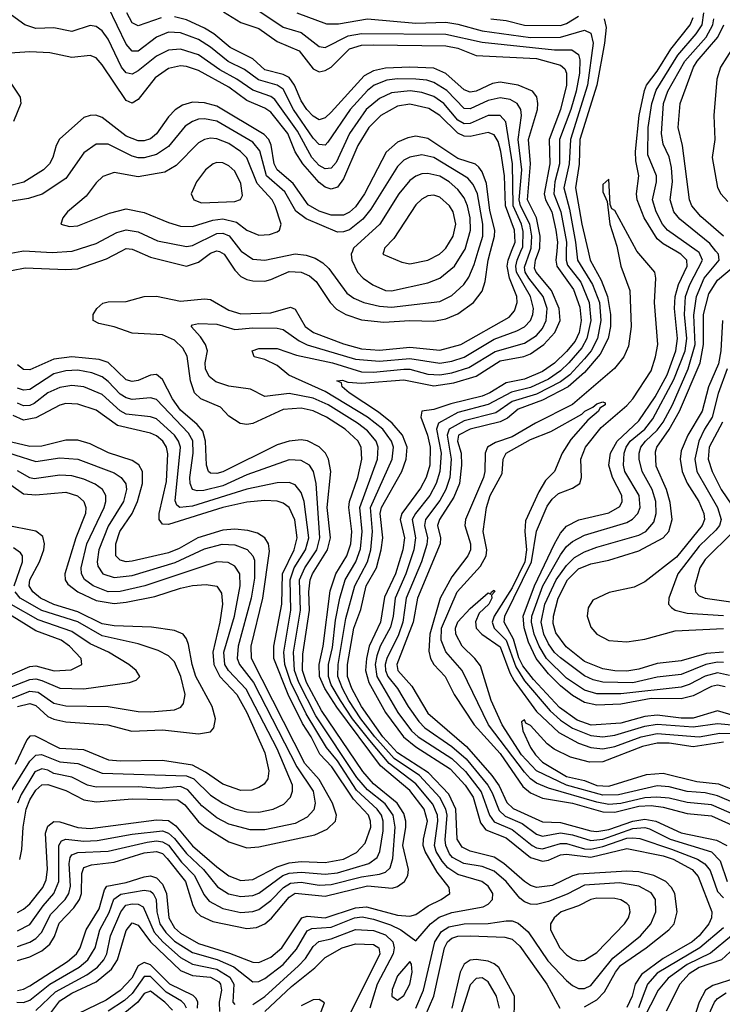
# Model space of a CAD drawing. Header units: inches. Extents: x 884549 to 1028252, y 526810 to 653624.
# Tile 343 of 656: x 901917 to 904246, y 627503 to 630767. Entities that reach past the tile are written whole.
import ezdxf

# ---------------------------------------------------------------- set-up
doc = ezdxf.new("R2010")
doc.units = ezdxf.units.IN
doc.header["$MEASUREMENT"] = 0
doc.layers.add('A9602', color=7, linetype='Continuous')
doc.layers.add('A9603', color=7, linetype='Continuous')

msp = doc.modelspace()

# ---------------------------------------------------------------- linework, layer by layer
at = {"layer": 'A9602', "color": 5}
for points, elevation in [([(901887.1, 629992.9), (901923.7, 630000)], 2840), ([(901890, 629935.7), (901935.1, 629944.9), (902070, 629938.9), (902110, 629941.9), (902205, 629975), (902253.4, 630000)], 2820), ([(901907.5, 627510), (901930, 627509.4), (901950, 627516.5), (902017.2, 627570), (902113.7, 627626.3), (902142.6, 627650), (902166.7, 627690), (902182.1, 627750), (902213.1, 627806.9), (902228.6, 627851.4), (902251.7, 627868.3), (902330, 627881.3), (902350, 627878.3), (902359.9, 627870), (902369.6, 627850), (902371.4, 627810), (902381.9, 627770), (902401.3, 627741.3), (902430, 627712.8), (902490, 627675.3), (902571.3, 627651.3), (902626.9, 627626.9), (902690, 627577), (902710, 627578.5), (902730, 627588.5), (902790, 627635.5), (902834.6, 627685.4), (902870, 627746.7), (902885.7, 627754.3), (902950, 627759.1), (903027.3, 627790), (903052.5, 627792.5), (903090, 627785.6), (903146.7, 627766.7), (903180.8, 627750), (903230, 627712.9), (903279.4, 627770), (903308, 627792), (903350, 627806.9), (903453.4, 627826.6), (903470, 627835.3), (903484.3, 627850), (903485.3, 627870), (903470, 627894.7), (903449, 627910), (903370, 627933.4), (903336.1, 627956), (903317.2, 627977.2), (903297.9, 628010), (903292.2, 628030), (903302.7, 628110), (903301.7, 628130), (903286.6, 628166.6), (903230, 628234.3), (903141.7, 628301.7), (903077.9, 628377.9), (903020.6, 628450), (902980.5, 628510), (902950, 628562.6), (902940.4, 628590), (902940.9, 628630), (902953.8, 628686.2), (902963.9, 628776.1), (902978.4, 628850), (902995.8, 628910), (903030.9, 628970), (903046.4, 629013.6), (903052.4, 629070), (903044.8, 629150), (903102.7, 629310), (903105.6, 629350), (903098.8, 629370), (903070, 629404.4), (903036.9, 629430), (902939.6, 629490), (902890, 629513), (902810, 629527.8), (902730, 629518), (902682.2, 629542.2), (902610, 629552.2), (902566.6, 629566.6), (902544.8, 629584.8), (902533.4, 629610), (902532.1, 629630), (902539.1, 629670), (902532.8, 629690), (902516.3, 629716.3), (902485.6, 629750), (902490, 629756), (902510, 629760.2), (902570, 629757.9), (902630, 629739.9), (902690, 629745.9), (902770, 629744.8), (902790, 629740.8), (902843, 629703), (902869.7, 629689.7), (903030, 629641.4), (903110, 629634.8), (903210, 629644.4), (903310, 629628.7), (903350, 629635.6), (903390, 629648.8), (903490, 629707.9), (903564.7, 629735.3), (903590, 629749.2), (903610, 629770.1), (903618.6, 629790), (903620.6, 629810), (903610, 629850), (903563.9, 629930), (903561.4, 629950), (903565.8, 629970), (903578.9, 630000)], 2760), ([(901910, 627548.9), (901930, 627552.8), (901950, 627564.1), (902075.2, 627644.8), (902104.8, 627670), (902117.8, 627690), (902136.7, 627750), (902180, 627820), (902197.5, 627882.5), (902205.5, 627894.5), (902270, 627907.3), (902330, 627925.6), (902350, 627928.6), (902370, 627921.8), (902390, 627901.7), (902403.8, 627870), (902411.5, 627790), (902430, 627756.7), (902450, 627738.4), (902510, 627704.5), (902613, 627673), (902690, 627643), (902710, 627641.7), (902750, 627659), (902786, 627690), (902852.5, 627790), (902870, 627794.9), (902930, 627789.4), (903030, 627822.3), (903066.2, 627826.2), (903170, 627799), (903210, 627795.1), (903230, 627800.7), (903270.7, 627829.3), (903314.3, 627850), (903342.8, 627870), (903341.3, 627890), (903301.5, 627941.5), (903260.8, 628010), (903255.1, 628030), (903256, 628050), (903269.4, 628110), (903258.4, 628150), (903210, 628212), (903113.4, 628293.4), (902968, 628488), (902928.6, 628550), (902911.2, 628590), (902910, 628630), (902923.2, 628690), (902945.8, 628874.2), (902964.9, 628930), (903001.9, 628990), (903015.1, 629030), (903018.2, 629070), (903007.6, 629150), (903010.1, 629169.9), (903037.8, 629250), (903051.5, 629310), (903049.2, 629349.2), (903038.8, 629370), (902996.5, 629410), (902934.5, 629450), (902890, 629470.8), (902850, 629479.3), (902790, 629475.4), (902690, 629428.6), (902670, 629424.9), (902648.3, 629428.3), (902610, 629453.4), (902582.6, 629482.6), (902517.3, 629510), (902496.7, 629530), (902483.6, 629570), (902472.2, 629652.2), (902458.1, 629678.1), (902430, 629704.9), (902390, 629722.5), (902290, 629728.1), (902230, 629748.6), (902179.7, 629759.7), (902160.4, 629770), (902160.7, 629790), (902172.5, 629810), (902192.3, 629827.7), (902210, 629832.4), (902270, 629833), (902330, 629849.6), (902370, 629850.9), (902450, 629834.3), (902530, 629842.1), (902550, 629839.4), (902610, 629804.9), (902650, 629792.4), (902750, 629795.9), (902814.5, 629814.5), (902830, 629807.6), (902863.8, 629750), (902890.6, 629730.6), (902990, 629692.4), (903050, 629676.5), (903110, 629671.9), (903210, 629681.5), (903310, 629671.6), (903379.1, 629690), (903539.2, 629780.8), (903557.6, 629802.4), (903566.5, 629830), (903565.3, 629850), (903540.9, 629910), (903533.5, 629950), (903536.5, 629970), (903547.9, 630000)], 2780), ([(901949.6, 630000), (902024.7, 629995.3), (902090, 629999.6), (902091.2, 630000)], 2840), ([(902305.7, 630000), (902350, 629979.9), (902470, 629950.7), (902510, 629963.8), (902550, 629993.3), (902566.7, 630000)], 2820), ([(902575.3, 630000), (902579.1, 629999.1), (902595.3, 629990), (902630, 629937.2), (902650, 629916.2), (902670, 629905.5), (902690, 629901.3), (902730, 629900.9), (902750, 629905.6), (902810, 629932.2), (902850, 629930.3), (902877.9, 629917.9), (902899.8, 629899.8), (902945.7, 629830), (902967.4, 629807.4), (902998, 629790), (903050, 629772.1), (903124.4, 629764.4), (903210, 629769.8), (903290, 629768.1), (903330, 629775.2), (903370, 629792.5), (903421.6, 629830), (903450, 629867.5), (903460.6, 629899.4), (903469.6, 629970), (903477.7, 630000)], 2820), ([(902651.6, 630000), (902690, 629973.9), (902730, 629970.1), (902830, 629991.1), (902866.8, 629986.8), (902896.5, 629976.5), (902921.5, 629961.5), (902942.2, 629942.2), (903001, 629861), (903024.3, 629844.3), (903058.2, 629830), (903110, 629817.7), (903150, 629814.2), (903310, 629832.9), (903350, 629852.8), (903389, 629890), (903406.1, 629913.9), (903423.8, 629956.2), (903437.1, 630000)], 2840), ([(903230.7, 627490), (903255.9, 627550), (903293.2, 627710), (903315.4, 627744.6), (903339.9, 627760.1), (903390, 627770.3), (903470, 627771.1), (903530, 627779.6), (903550, 627779.3), (903570, 627772), (903602.9, 627742.9), (903667.6, 627647.6), (903730, 627582), (903750, 627565.1), (903770, 627555.5), (903790, 627555.2), (903810, 627565.1), (903883.7, 627656.4), (903975.3, 627730), (904009.1, 627770), (904025.5, 627810), (904024.5, 627850), (904010, 627872.5), (903970, 627894.9), (903905.7, 627905.7), (903790, 627897.7), (903731.9, 627868.1), (903670, 627843.4), (903630, 627834.2), (903610, 627835.1), (903590, 627842.5), (903574.7, 627854.7), (903529.9, 627910), (903490, 627944.9), (903450, 627960.3), (903389.9, 627970), (903351.7, 627990), (903342.4, 628002.4), (903329.7, 628029.7), (903327.9, 628047.9), (903333.6, 628130), (903329.6, 628150), (903310, 628188.2), (903241.9, 628261.9), (903158.4, 628318.4), (903094, 628390), (903047.4, 628450), (903008.6, 628510), (902986.6, 628550), (902971.8, 628590), (902972.7, 628630), (902998.2, 628781.8), (903028.4, 628890), (903069.8, 628970), (903080.7, 629010), (903086.4, 629070), (903080, 629150), (903151.9, 629310), (903155.7, 629350), (903150, 629370), (903120.7, 629410), (903070.2, 629450), (902930, 629535.2), (902808.8, 629588.8), (902770, 629621.3), (902730, 629641.2), (902694, 629650), (902687.6, 629670), (902710, 629676.8), (902770, 629677.5), (902834.9, 629654.9), (902954.3, 629630), (903050, 629600.1), (903090, 629598.9), (903190, 629609.2), (903210, 629608.2), (903270, 629591.8), (903310, 629590), (903350, 629597.1), (903405.5, 629614.5), (903493, 629667), (903590, 629695), (903630, 629720.1), (903650, 629743.5), (903662.8, 629770), (903666.1, 629810), (903652.4, 629850), (903604.9, 629910), (903592.7, 629930), (903590, 629946.8), (903609.2, 630000)], 2740), ([(903790, 627494.4), (903830, 627517.3), (903855.7, 627544.3), (903892, 627610), (903908.6, 627631.4), (903994, 627690), (904068.8, 627750), (904086.4, 627770), (904097.1, 627810), (904089, 627870), (904078.4, 627890), (904058.7, 627910), (904019.5, 627930), (903970, 627942.7), (903930, 627944.8), (903770, 627934), (903750, 627929), (903683.1, 627896.9), (903630, 627890.7), (903610, 627896.9), (903590, 627909.9), (903521.5, 627970), (903490, 627991.2), (903410, 628011.1), (903384.3, 628024.3), (903367, 628050), (903363, 628150), (903339.4, 628199.4), (903272.3, 628270), (903170, 628336.6), (903120.3, 628390), (903049.7, 628490), (903017.7, 628550), (903003.9, 628590), (903003.6, 628630), (903025.2, 628750), (903047.9, 628812.1), (903065.4, 628890), (903099.7, 628950), (903115.8, 629010), (903121, 629050), (903112.3, 629130), (903115.9, 629150), (903183.3, 629270), (903198.3, 629310), (903201.2, 629350), (903186, 629390), (903152, 629430), (903106.4, 629466.4), (903009.5, 629530), (902985.6, 629550), (902983.3, 629563.3), (902967.8, 629570), (902987.6, 629572.4), (903005.3, 629565.3), (903050, 629562), (903190, 629573.2), (903290, 629553.6), (903356.3, 629563.7), (903430, 629585.5), (903510, 629636.5), (903588.8, 629651.2), (903610, 629659.5), (903655.1, 629690), (903691.5, 629730), (903708.3, 629770), (903705.7, 629810), (903680, 629870), (903628.8, 629930), (903624, 629944), (903627.2, 629970), (903637.8, 630000)], 2720), ([(903019.9, 630000), (903016.2, 629990), (903018, 629970), (903036.4, 629930), (903055.5, 629910), (903087.9, 629887.9), (903129.2, 629870), (903150, 629868.2), (903270, 629895.2), (903310, 629910.8), (903358.4, 629950), (903389.2, 630000)], 2860), ([(903697.5, 630000), (903694.6, 629970), (903697.4, 629950), (903752.5, 629872.5), (903774.5, 629814.5), (903778.1, 629770), (903771.7, 629730), (903758.5, 629701.5), (903730, 629667.1), (903690, 629628.1), (903650, 629600.7), (903590, 629575.9), (903530, 629563.4), (903476, 629530), (903450, 629519.5), (903345.8, 629494.2), (903290, 629474.8), (903249.8, 629470), (903246.5, 629450), (903269.4, 629390), (903278, 629350), (903276.5, 629290), (903264.6, 629250), (903246.1, 629213.9), (903183.4, 629130), (903178.8, 629110), (903192.2, 629050), (903187.1, 629010), (903163.1, 628930), (903126.8, 628853.2), (903113.6, 628770), (903075.7, 628690), (903066.7, 628650), (903063.9, 628610), (903074.7, 628570), (903129.6, 628470), (903189.3, 628390), (903230, 628356.4), (903343.8, 628283.8), (903394.1, 628230), (903420.2, 628190), (903444.2, 628104.2), (903461.9, 628081.9), (903530, 628054.9), (903610, 627990.2), (903650, 627977.8), (903670, 627981.4), (903710, 627998.5), (903730, 628000.9), (903810, 627990.6), (903930, 628019.4), (904050, 627995.4), (904083.7, 627983.7), (904146.7, 627950), (904166.8, 627926.8), (904211.5, 627810), (904210.3, 627790), (904201.5, 627770), (904170, 627730.1), (904146.4, 627710), (904050, 627654.8), (903978.1, 627601.9), (903956.9, 627570), (903947, 627530), (903930, 627492.9)], 2680), ([(903729.2, 630000), (903728.7, 629970), (903733.6, 629953.6), (903776.8, 629896.8), (903805.1, 629830), (903810.5, 629770), (903797.6, 629710), (903780.4, 629679.6), (903737.5, 629630), (903710, 629603.1), (903670, 629575.4), (903610, 629547.6), (903547.2, 629532.8), (903470, 629491.3), (903370, 629465.5), (903305.5, 629430), (903298.5, 629410), (903313.7, 629330), (903310.3, 629269.7), (903297.4, 629230), (903276.8, 629190), (903228.7, 629130), (903217.9, 629110), (903229.6, 629050), (903224, 629010), (903197.3, 628930), (903161.4, 628850), (903154.9, 628790), (903146.1, 628753.9), (903112, 628690), (903101.2, 628658.8), (903095.3, 628630), (903100.6, 628590), (903170.6, 628470), (903216, 628410), (903237.7, 628390), (903350, 628318.2), (903395.1, 628275.1), (903447.2, 628207.2), (903474.3, 628130), (903490, 628107.5), (903550, 628082.1), (903615.5, 628030), (903630, 628021.6), (903650, 628018.1), (903710, 628036.2), (903730, 628036.5), (903790, 628018.5), (903810, 628017.3), (903850, 628026.2), (903930, 628053.3), (903950, 628055.3), (903972.4, 628052.4), (904077.4, 628017.4), (904163.9, 627983.9), (904188.5, 627968.5), (904206.2, 627946.2), (904230, 627876.7), (904250, 627855.8)], 2660), ([(903124, 630000), (903121.3, 629990), (903183.9, 629963.9), (903210, 629958.3), (903270, 629969.7), (903309.2, 629990), (903319.5, 630000)], 2880), ([(903763.3, 630000), (903766.4, 629970), (903816.1, 629890), (903839, 629830), (903843.6, 629770), (903832.1, 629710), (903811.3, 629670), (903790, 629642.6), (903740.3, 629590), (903710, 629566.6), (903630, 629525.4), (903550, 629501.4), (903495.7, 629464.3), (903390, 629437.4), (903341.3, 629410), (903333.9, 629390), (903347.7, 629310), (903343.5, 629250), (903329.8, 629210), (903310, 629173.3), (903262, 629110), (903258.5, 629090), (903268.4, 629050), (903266.9, 629026.9), (903249, 628970), (903198.5, 628850), (903187, 628770), (903172.4, 628727.6), (903133.8, 628650), (903128.4, 628630), (903129.3, 628610), (903137.5, 628590), (903169.9, 628550), (903204.3, 628490), (903240.1, 628440.1), (903260, 628420), (903350, 628357.6), (903396.9, 628316.9), (903469, 628229), (903483.8, 628203.8), (903506, 628146), (903526.3, 628126.3), (903582.3, 628102.3), (903630, 628067.2), (903650, 628060.3), (903710, 628071.7), (903750, 628064.8), (903810, 628045.9), (903850, 628050.6), (903950, 628086.1), (903989.6, 628089.6), (904005, 628085), (904073.1, 628050), (904210, 628008.1), (904239.1, 627979.1), (904262.9, 627910)], 2640), ([(903801.6, 630000), (903808.6, 629970), (903844.3, 629904.3), (903866, 629850), (903875.7, 629790), (903875.7, 629750), (903867.8, 629710), (903841.2, 629658.8), (903790, 629597.5), (903735.4, 629550), (903650, 629505.9), (903570, 629476.1), (903534, 629446), (903510, 629433.9), (903409.9, 629410), (903372, 629390), (903368.6, 629370), (903380, 629330), (903382, 629290), (903374.6, 629230), (903355.7, 629184.3), (903308.3, 629110), (903302.4, 629090), (903311.8, 629050), (903311.4, 629030), (903235.9, 628850), (903221.9, 628770), (903167.7, 628630), (903170.7, 628610), (903217.5, 628557.5), (903270, 628468.6), (903398, 628358), (903481.7, 628261.7), (903506.8, 628226.8), (903532.1, 628172.1), (903552.6, 628152.6), (903650, 628107.9), (903710, 628106), (903810, 628077.8), (903830, 628076.1), (903870, 628082), (903950, 628110.5), (903990, 628116.5), (904025.5, 628110), (904110, 628071.7), (904226.7, 628046.7), (904261.8, 628030)], 2620), ([(903900.2, 630000), (903910, 629949.8), (903940.1, 629870), (903943.7, 629750), (903935.5, 629684.5), (903919.7, 629650), (903889, 629611), (903750, 629491.7), (903626.7, 629430), (903550, 629384.1), (903494.2, 629365.8), (903467.6, 629350), (903460.1, 629330), (903459.3, 629270), (903454.2, 629250), (903394.8, 629110), (903392.2, 629090), (903411.9, 629030), (903411.3, 629010), (903402.3, 628990), (903350, 628919.9), (903310.4, 628850), (903277, 628730), (903273.8, 628673.8), (903278.6, 628650), (903289.9, 628630), (903327.8, 628590), (903356.8, 628530), (903423.5, 628430), (903510, 628334.7), (903585.1, 628225.1), (903610, 628204), (903650, 628186.6), (903749.8, 628170), (903850, 628140.7), (903890, 628139.6), (903970, 628159.7), (904010, 628161.9), (904050, 628156.8), (904130, 628136.1), (904210, 628128), (904370, 628055.5)], 2580), ([(904370, 628435.4), (904230, 628475.6), (904150, 628452), (904110, 628451.5), (904030, 628461.9), (903990, 628456.7), (903910, 628434.8), (903811.4, 628428.6), (903765.4, 628445.4), (903707.1, 628487.1), (903620.4, 628580.4), (903585.1, 628625.1), (903572.1, 628652.1), (903553.9, 628713.9), (903522.6, 628770), (903525.3, 628790), (903613.8, 628970), (903630, 629072.1), (903665.4, 629154.6), (903681.9, 629178.1), (903703, 629197), (903750, 629214.7), (903774.2, 629230), (903779.7, 629250), (903777.6, 629310), (903793, 629350), (903844.3, 629415.6), (903930, 629487.9), (903950.2, 629510), (904010, 629603.5), (904025.2, 629650), (904032.5, 629690), (904021, 629830), (904026.3, 629910), (904022.1, 629930), (903963.1, 630000)], 2580), ([(904255.6, 628555.6), (904230, 628561.2), (904210, 628557.2), (904150, 628525.7), (904110, 628515.6), (904010, 628516.4), (903910, 628498.2), (903830, 628494.6), (903790, 628503.2), (903750, 628526.6), (903710, 628559), (903670, 628599.2), (903629.2, 628650), (903603.5, 628703.5), (903589.1, 628750.9), (903585.7, 628790), (903623.7, 628890), (903690, 629029.5), (903710, 629064.5), (903730, 629088.1), (903770.9, 629109.1), (903870, 629132.5), (903906.8, 629153.2), (903914.8, 629170), (903913.4, 629190), (903882.7, 629250), (903870, 629290), (903876.2, 629330), (903897.8, 629370), (903970, 629437.3), (904023.5, 629516.5), (904063.8, 629590), (904091.8, 629670), (904098.1, 629710), (904087.8, 629810), (904089.7, 629850), (904101.2, 629890), (904129.4, 629950), (904128.2, 629970), (904109.4, 629990), (904092.1, 630000)], 2620), ([(904270, 628593.1), (904230, 628602.5), (904190, 628591.4), (904136.9, 628563.1), (904110, 628554.8), (903910, 628531.8), (903830, 628532.5), (903790, 628545), (903730, 628584), (903663.7, 628650), (903639.3, 628690), (903622.4, 628730), (903613.3, 628770), (903614.7, 628790), (903651.1, 628890), (903710, 628993.6), (903730, 629020.9), (903750, 629037.9), (903790, 629058.3), (903930, 629100.7), (903948.8, 629111.2), (903965.8, 629130), (903973.5, 629150), (903970.8, 629190), (903923.7, 629270), (903918.9, 629290), (903920.5, 629330), (903927.1, 629350), (903940.4, 629370), (903989.9, 629410.1), (904016.4, 629443.6), (904086, 629574), (904123.6, 629670), (904128.3, 629710), (904120.5, 629790), (904124.7, 629850), (904138.3, 629890), (904180.3, 629970), (904170, 629995.1), (904163, 630000)], 2640), ([(904250, 628636.6), (904230, 628637.5), (904191.8, 628630), (904110, 628596.9), (904030, 628588), (903950, 628569.2), (903850, 628571.1), (903818.5, 628578.5), (903790, 628592.2), (903710, 628651.3), (903690, 628669.5), (903670, 628698.5), (903654.3, 628730), (903645.4, 628770), (903657.8, 628830), (903695.3, 628910), (903730, 628958.3), (903756, 628984), (903790, 629003.6), (903830, 629018.6), (903970, 629058.1), (903992.3, 629070), (904018.8, 629101.2), (904027.3, 629130), (904026, 629170), (904014, 629210), (903980.5, 629270), (903970.3, 629310), (903970.6, 629330), (903976.4, 629350), (903991.7, 629370), (904030, 629406.1), (904050, 629433.5), (904080.7, 629490), (904133.6, 629610), (904156.1, 629690), (904151.9, 629788.1), (904160.9, 629850), (904186.1, 629910), (904235.8, 629970), (904233.2, 629990), (904225.3, 630000)], 2660), ([(904250, 628670.2), (904193.7, 628666.3), (904110, 628641.4), (904030, 628632.6), (903970, 628614.3), (903930, 628607.6), (903890, 628608.2), (903850, 628615.4), (903790, 628640), (903728.3, 628688.3), (903694.7, 628734.7), (903686, 628766), (903686.2, 628790), (903702, 628850), (903733.1, 628910), (903770, 628946.5), (903810, 628962.9), (903870, 628975.2), (903970, 629006.5), (904050, 629049.4), (904069.6, 629070.4), (904080.3, 629110), (904073.4, 629166.6), (904061.5, 629210), (904026.8, 629286.8), (904025.3, 629334.7), (904029.3, 629350), (904070, 629409.1), (904104.5, 629470), (904172.7, 629630), (904184.1, 629690), (904184.3, 629790), (904201.6, 629858.4), (904230, 629903.8), (904285.2, 629950)], 2680), ([(904247.1, 629770), (904241.5, 629670), (904233.5, 629626.5), (904201.1, 629550), (904180, 629470), (904132.2, 629390), (904110, 629338.2), (904106.1, 629310), (904113.3, 629270), (904130, 629231), (904168.1, 629170), (904185.3, 629130), (904187.3, 629110), (904179.5, 629090), (904094.2, 628985.8), (903990, 628903.3), (903953.7, 628886.3), (903871.4, 628868.6), (903816.7, 628843.3), (903802.1, 628817.9), (903798.6, 628790), (903810, 628753.5), (903830.1, 628730), (903870, 628708.9), (903930, 628704.2), (903990, 628713.4), (904090, 628741.2), (904250, 628748.8)], 2720), ([(901910, 627648.2), (901950, 627660.3), (901990, 627680.1), (902017.2, 627702.8), (902032, 627728), (902048.1, 627771.9), (902096.8, 627823.2), (902115.1, 627850), (902122.2, 627870), (902123.3, 627936.7), (902130, 627956.7), (902154.4, 627965.6), (902230, 627973.7), (902330, 628004.9), (902370, 628009.8), (902390, 628002.5), (902406.2, 627986.2), (902467.1, 627910), (902490.4, 627830.4), (902501.7, 627810), (902515.9, 627795.9), (902557.1, 627777.1), (902670, 627754.1), (902702.2, 627757.8), (902730.1, 627769.9), (902751.7, 627788.3), (902810, 627858.5), (902830, 627871.1), (902930, 627862), (903070, 627896.3), (903151.5, 627888.5), (903170, 627893.9), (903192.8, 627910), (903203.5, 627930), (903206.3, 627950), (903186.7, 628030), (903197.1, 628090), (903197.2, 628110), (903190, 628135.6), (903168.5, 628170), (903090, 628234.2), (903054.8, 628274.8), (902917.3, 628477.3), (902868.1, 628570), (902854.4, 628610), (902855.9, 628664.1), (902877.8, 628810), (902875, 628870), (902879.9, 628910), (902887.7, 628930), (902937.8, 629010), (902947.8, 629050), (902936.6, 629150), (902948.1, 629270), (902941.2, 629310), (902930.6, 629330.6), (902910, 629351.4), (902871.1, 629371.1), (902850, 629374.1), (902810, 629370.2), (902770, 629357.5), (902590, 629268.3), (902570, 629262.7), (902550, 629264.2), (902542.5, 629270), (902536.1, 629290), (902532.9, 629370), (902523.6, 629403.6), (902505.3, 629425.3), (902450, 629473), (902424, 629510), (902390, 629575), (902370.8, 629590.8), (902350, 629589.1), (902310, 629571.1), (902290, 629567.5), (902270, 629573.4), (902210, 629631.1), (902180.4, 629640.4), (902090, 629649.8), (902030, 629642.2), (901950, 629607), (901930, 629607.6), (901910, 629623.4)], 2820), ([(904262.4, 629610), (904232.3, 629527.7), (904212.9, 629450), (904187.3, 629410), (904168.8, 629370), (904155.3, 629310), (904162.2, 629270), (904230.1, 629150), (904243, 629110), (904236.5, 629090), (904225.1, 629074.9), (904170, 629021.9), (904098.5, 628930), (904068.8, 628850), (904068.4, 628830), (904078.1, 628818.1), (904090.2, 628810), (904130, 628799.6), (904250, 628791.7)], 2740), ([(901910, 627695.2), (901950, 627708.5), (901970, 627720.9), (901990, 627741.8), (902019.3, 627800.7), (902067.8, 627850), (902079.6, 627870), (902085.7, 627894.3), (902081.1, 627970), (902084.5, 627990), (902090, 627998.4), (902110, 628006.7), (902210, 628010.6), (902339.6, 628040.4), (902370, 628044.5), (902390, 628042), (902410.1, 628030.1), (902453.8, 627973.9), (902496.9, 627930), (902527.2, 627867.2), (902544.9, 627844.9), (902590, 627821.1), (902650, 627807.7), (902690, 627810.3), (902710, 627817.3), (902750, 627847.2), (902791.5, 627890), (902815, 627905), (902850, 627908.2), (902910, 627898.5), (902950, 627900.3), (903050, 627925.4), (903110, 627934), (903130, 627941.1), (903144.9, 627955.1), (903153.6, 627986.4), (903161.2, 628090), (903155.5, 628130), (903128.1, 628168.1), (903070, 628213.8), (903035.1, 628255.1), (902898.9, 628458.9), (902842.3, 628570), (902828.4, 628610), (902824.6, 628670), (902847.4, 628810), (902844.5, 628910), (902861.7, 628950), (902902, 629010), (902912.4, 629050), (902899.7, 629230), (902890.6, 629270), (902877.2, 629290), (902850, 629306.3), (902810, 629308.6), (902670, 629257.9), (902590, 629221.5), (902527, 629207), (902505.3, 629205.3), (902490, 629209.5), (902482, 629230), (902481.1, 629250), (902492.5, 629330), (902491.1, 629371.1), (902476.5, 629396.5), (902370, 629508.2), (902350, 629513.3), (902290, 629507.8), (902270, 629513.4), (902250, 629525.9), (902210, 629568.1), (902190, 629583), (902156.1, 629596.1), (902110, 629605), (902070, 629603.4), (902030, 629593.2), (901950, 629541.8), (901930, 629538.7), (901910, 629545.6)], 2840), ([(901910, 627746.8), (901950, 627767.7), (901994.2, 627830), (902029.9, 627870), (902046.6, 627910), (902046.3, 628030), (902055.3, 628044.7), (902070, 628050), (902130, 628044.2), (902174.2, 628045.8), (902290, 628067.6), (902390, 628078.2), (902410, 628070.4), (902430, 628053.2), (902470, 628003.5), (902526.7, 627950), (902572.7, 627892.7), (902608.9, 627868.9), (902650, 627859.9), (902690, 627863.3), (902710, 627871.1), (902789, 627930), (902810, 627937.9), (902850, 627941.5), (902930, 627934.2), (902970, 627938.5), (903074, 627970), (903101.8, 627990), (903110.7, 628010), (903121.8, 628078.2), (903122, 628110), (903115.9, 628130), (903102.6, 628150), (903033.4, 628213.4), (902970.2, 628310.2), (902934.2, 628354.2), (902866.5, 628466.5), (902816.3, 628570), (902796, 628630), (902792.1, 628670), (902815.7, 628810), (902813.1, 628910), (902826.4, 628950), (902864.9, 629010), (902875.6, 629050), (902860.1, 629170), (902850, 629200.2), (902830, 629224.9), (902810, 629233.2), (902770, 629231.8), (902670, 629210.4), (902490, 629154.3), (902447.8, 629150), (902438.1, 629158.1), (902432.3, 629172.3), (902449.7, 629350), (902443.4, 629370), (902430.2, 629390), (902370, 629443.7), (902350, 629450.5), (902270, 629460.1), (902250, 629470.5), (902190, 629524.9), (902130, 629550.5), (902090, 629554.1), (902050, 629547.8), (902010, 629530.5), (901964.9, 629495.1), (901950, 629488.2), (901930, 629487.7), (901910, 629495.9)], 2860), ([(901910, 627807.3), (901930, 627818.4), (901950, 627836.2), (901993.4, 627890), (902004.2, 627915.8), (902009.1, 627950), (902002.8, 628070), (902010, 628093.8), (902030, 628109.3), (902050, 628108), (902110, 628089.1), (902150, 628085.6), (902370, 628114.7), (902410, 628112.1), (902434.8, 628094.8), (902490, 628028.3), (902570, 627958.8), (902610, 627928.5), (902650, 627913.4), (902690, 627916.4), (902770, 627958.4), (902810, 627971.5), (902850, 627976.7), (902930, 627973.4), (902990, 627984.1), (903033.9, 628006.1), (903062.7, 628037.3), (903080.7, 628090), (903080.3, 628110), (903073.7, 628130), (903023.3, 628183.3), (902951.6, 628290), (902912, 628332), (902883.5, 628390), (902854.1, 628434.1), (902807.4, 628530), (902759.2, 628650), (902759.7, 628690), (902786.2, 628830), (902788.3, 628930), (902827.4, 629010), (902836.7, 629050), (902828.8, 629108.8), (902809.9, 629150), (902790, 629164.5), (902770, 629170.8), (902730, 629172.9), (902670, 629167.8), (902590, 629149.6), (902410, 629093.7), (902390, 629094.4), (902379.8, 629110), (902379.6, 629130), (902403.6, 629236.4), (902407.8, 629327.8), (902403.2, 629350), (902391.4, 629370), (902370, 629387.8), (902350, 629396.6), (902241.5, 629421.5), (902170, 629473.1), (902110, 629492.6), (902070, 629494.7), (902050, 629489.6), (901970, 629446.9), (901930, 629440.1), (901894.8, 629454.8)], 2880), ([(904470, 628051.9), (904210, 628164.5), (904130, 628172.3), (904070, 628186.1), (904029.8, 628189.8), (903990, 628187.4), (903910, 628168.5), (903870, 628165.3), (903830, 628172.7), (903670, 628220.1), (903630, 628236.3), (903610, 628250.2), (903590, 628272.5), (903470.9, 628430), (903383.4, 628610), (903330, 628672.1), (903314.7, 628710), (903314.9, 628750), (903367.5, 628870), (903444.1, 628955.9), (903463.2, 628990), (903466.1, 629010), (903453.7, 629070), (903464.6, 629150), (903477.2, 629190), (903516.9, 629263.1), (903519.4, 629310), (903529.9, 629330), (903610, 629376), (903677.8, 629402.2), (903780.9, 629459.1), (903791, 629470), (903817.6, 629482.4), (903830, 629494), (903850, 629500.9), (903857.5, 629497.5), (903857.8, 629490), (903840.6, 629479.4), (903836.3, 629470), (903800, 629440), (903743.9, 629376.1), (903715.8, 629330), (903689.5, 629270), (903660.7, 629239.3), (903637.7, 629202.3), (903594.1, 629105.9), (903591.2, 629070), (903597.3, 629010), (903591.1, 628970), (903550, 628883.6), (903490.4, 628790), (903482.8, 628770), (903490.3, 628750), (903530.1, 628709.9), (903561.6, 628621.6), (903590, 628575.3), (903675.7, 628475.7), (903710, 628444.7), (903750, 628418.6), (903810, 628393.7), (903850, 628390.2), (903890, 628395), (903990, 628424.7), (904030, 628431.4), (904150, 628423.1), (904230, 628434.4), (904290, 628428)], 2560), ([(904247.1, 629432.9), (904202.7, 629350), (904200, 629310), (904212.4, 629270), (904242.7, 629210), (904297.2, 629130)], 2760), ([(901830, 629346.8), (901970, 629302.5), (902050, 629314.3), (902110, 629310.9), (902230, 629264.6), (902253.1, 629250), (902268.4, 629228.4), (902271.1, 629210), (902261.1, 629170), (902210, 629087.9), (902179.2, 629010), (902173.7, 628970), (902175.9, 628955.9), (902192.9, 628930), (902230, 628918.4), (902290, 628925.2), (902432.6, 628967.4), (902530, 629012.6), (902588.4, 629028.4), (902630, 629026.2), (902671.1, 629011.1), (902689.9, 628990), (902695, 628975), (902695.7, 628915.7), (902684.7, 628850), (902641.6, 628690), (902637.7, 628650), (902645.9, 628630), (902692.2, 628570), (902835.6, 628290), (902889.4, 628210), (902896.8, 628170), (902891.7, 628148.3), (902870, 628123.1), (902830, 628102.9), (902730, 628081.8), (902680.9, 628080.9), (902610, 628100.1), (902570, 628121.4), (902520.6, 628160.6), (902474.6, 628214.6), (902450, 628224.7), (902378.1, 628218.1), (902310, 628223.8), (902170, 628223), (902142.1, 628230), (902090, 628255.8), (902030, 628267.8), (902010, 628279.2), (901990, 628283.2), (901966.6, 628273.4), (901921.2, 628198.8), (901909.4, 628170)], 2940), ([(901916.8, 627983.2), (901924.2, 628015.8), (901928.5, 628090), (901938.5, 628150), (901950, 628180.5), (901970, 628213.5), (901990, 628230.4), (902010, 628231.4), (902070, 628212.1), (902130, 628181.1), (902170, 628174.2), (902290, 628184.7), (902441.1, 628181.1), (902464.3, 628164.3), (902510, 628108.1), (902531.3, 628090), (902610, 628041.7), (902670, 628021.9), (902710, 628024.7), (902895.6, 628064.4), (902936.6, 628083.4), (902963.4, 628110), (902967.1, 628130), (902954.5, 628170), (902910, 628248.2), (902861.9, 628301.9), (902684.9, 628650), (902683.8, 628690), (902722.5, 628850), (902744.9, 629004.9), (902742.3, 629030), (902729.9, 629050), (902705, 629065), (902673.5, 629073.5), (902630, 629078.2), (902590, 629074.6), (902507.4, 629050), (902445.6, 629014.4), (902410, 629000.2), (902290, 628972.6), (902270, 628970), (902250, 628975.4), (902236, 628990), (902235.1, 629030), (902248.7, 629070), (902289.9, 629130), (902307.2, 629170), (902324.5, 629230), (902323.7, 629270), (902311.7, 629291.7), (902290, 629306.1), (902211.8, 629331.8), (902150, 629361.6), (902110, 629373.1), (902070, 629373.6), (901990, 629354), (901950, 629352.4), (901890, 629367)], 2920), ([(901853.7, 629250), (901930, 629195.7), (901970, 629191.9), (902070, 629200.7), (902108.8, 629188.8), (902129.9, 629170), (902136.4, 629150), (902135.1, 629130), (902102.8, 629050), (902066.3, 628930), (902067.2, 628910), (902076, 628896), (902109.9, 628870), (902170, 628841.9), (902230, 628832.1), (902270, 628835.8), (902365.1, 628854.9), (902450, 628883.1), (902490, 628891.3), (902535.1, 628895.1), (902570, 628889.2), (902585.9, 628865.9), (902589.6, 628829.6), (902580.9, 628770), (902557.3, 628670), (902560.1, 628630), (902580.9, 628590), (902636.5, 628530), (902670.2, 628470), (902730, 628336.5), (902742.4, 628277.6), (902739.4, 628250), (902727, 628233), (902710, 628221.4), (902686.5, 628213.5), (902650, 628212), (902590, 628232.8), (902533.1, 628273.1), (902490, 628295.5), (902390, 628311), (902250, 628309.2), (902212.8, 628312.8), (902130, 628346.8), (902050, 628351.4), (901967.3, 628392.7), (901950, 628392), (901940.5, 628379.5), (901901.9, 628298.1)], 2980), ([(901888.9, 628210), (901950, 628309.4), (901970, 628329.2), (901989.1, 628330.9), (902050, 628306.4), (902110, 628301.4), (902190, 628268.8), (902470, 628260.4), (902494.3, 628250), (902550, 628196.8), (902590, 628169.4), (902630, 628151), (902670, 628141.6), (902710, 628140.1), (902756.8, 628150), (902793.1, 628166.9), (902814.4, 628190), (902821.2, 628210), (902821, 628230), (902770.3, 628350), (902667.3, 628547.3), (902609.2, 628609.2), (902597.5, 628630), (902594, 628670), (902629.1, 628790), (902648.3, 628890), (902646.7, 628930), (902630, 628956), (902608, 628968), (902570, 628969.9), (902331.6, 628890), (902250, 628871.9), (902210, 628870.7), (902160.1, 628890), (902131.9, 628911.9), (902122.1, 628930), (902121.1, 628950), (902139.3, 629030), (902197, 629150), (902203, 629170), (902202.3, 629190), (902190.9, 629210), (902167, 629227), (902130, 629244.3), (902090, 629255.6), (902050, 629257.7), (901965.3, 629245.3), (901950, 629248.7), (901910, 629272)], 2960), ([(901910, 628490.6), (901950, 628499.9), (901970, 628493.4), (902010, 628457.7), (902030, 628448.4), (902070, 628439.8), (902209.3, 628429.3), (902288.7, 628408.7), (902390, 628413), (902510, 628399.5), (902550, 628406.7), (902560.9, 628419.1), (902565.6, 628450), (902555.5, 628490), (902500.7, 628590), (902488.2, 628630), (902476.2, 628696.2), (902470, 628715), (902458.5, 628730), (902430, 628742.7), (902353.4, 628753.4), (902230, 628757.4), (902190, 628764.7), (902110, 628804.1), (902030, 628828.9), (901985.7, 628850), (901960.3, 628870), (901948.8, 628890), (901950.7, 628910), (901982.7, 628970), (901997, 629010), (901999.2, 629030), (901993.6, 629053.6), (901970, 629072), (901870, 629091.1)], 3020), ([(904283.7, 629070), (904190, 628978.2), (904171.6, 628950), (904155.1, 628890), (904158, 628870), (904170, 628857.3), (904189.3, 628849.3), (904290, 628835.1)], 2760), ([(901898.5, 628890), (901926.5, 628970), (901925.8, 628990), (901919.8, 628999.8), (901896.7, 629016.7)], 3040), ([(901870, 628509.3), (901950, 628541.1), (901977.8, 628537.8), (902030, 628501.5), (902070, 628492.8), (902210.4, 628490.4), (902310, 628474.3), (902350, 628472.7), (902430, 628479.1), (902451.4, 628488.6), (902459.6, 628500.4), (902465.2, 628530), (902451.1, 628590), (902430, 628638.3), (902410, 628658.6), (902375.7, 628675.7), (902310, 628698.6), (902190, 628725), (902110, 628771.2), (901990, 628808.7), (901918.8, 628850), (901902.3, 628870)], 3040), ([(904350, 628143.6), (904230, 628194.6), (904190, 628204.6), (904130, 628209), (904070, 628223.6), (904030, 628227), (903902.1, 628197.9), (903850, 628195.9), (903729.5, 628229.5), (903630, 628277.3), (903581.1, 628330), (903516.8, 628430), (903479.8, 628510), (903445.1, 628625.1), (903426, 628650), (903383.5, 628690), (903362.8, 628730), (903362.3, 628750), (903370, 628770.6), (903410, 628814.8), (903470, 628866.7), (903477.5, 628862.5), (903481.2, 628870), (903490, 628875.5), (903491.7, 628871.7), (903480.9, 628859.1), (903481.8, 628850), (903472.5, 628830), (903440.4, 628799.6), (903428.6, 628771.4), (903430.1, 628750), (903449, 628730), (903510, 628688.4), (903541.8, 628601.8), (903555.8, 628575.8), (903630, 628473.7), (903704.6, 628404.6), (903769.1, 628369.1), (903810, 628354.4), (903850, 628350), (903890, 628357.7), (903977.1, 628390), (904030, 628400.5), (904170, 628389.9), (904237.9, 628402.1), (904290, 628401.1)], 2540), ([(901870.6, 628549.4), (901950, 628580.3), (901970, 628582.1), (901990, 628577.1), (902050, 628550.9), (902130, 628548.5), (902281.2, 628570), (902302.5, 628577.5), (902315.6, 628590), (902302.7, 628610), (902278.9, 628630), (902211.2, 628670), (902150, 628698.3), (902090, 628739.4), (901977.6, 628777.6), (901888.3, 628828.3)], 3060), ([(901850, 628579.7), (901950, 628622.5), (901970, 628625), (902031.7, 628608.3), (902087.9, 628612.1), (902122.6, 628630), (902120.7, 628650), (902081.7, 628690), (902054.8, 628710), (901970, 628741.2), (901859.9, 628810)], 3080), ([(904250, 628372), (904150, 628356.3), (904070, 628368.3), (904030, 628368.8), (903982.3, 628357.7), (903850, 628306.5), (903805.5, 628305.5), (903742.9, 628322.9), (903688.5, 628348.5), (903666.1, 628366.1), (903610, 628427.8), (903595.5, 628435.5), (903590, 628446), (903581, 628439), (903584.9, 628410), (903610, 628354.5), (903626.8, 628330), (903650, 628306), (903730, 628258), (903790, 628244.8), (903830, 628228.6), (903870, 628226.6), (903995.5, 628264.5), (904050, 628268.9), (904162.2, 628242.2), (904233.7, 628233.7), (904330, 628194.8)], 2520), ([(901970, 627482.3), (902035.4, 627544.6), (902139.7, 627600.3), (902174.4, 627625.6), (902195.6, 627650), (902206, 627670), (902217.5, 627730), (902252.3, 627810), (902268.8, 627831.2), (902290, 627836.1), (902310, 627834.9), (902325.7, 627825.7), (902362.4, 627742.4), (902390.9, 627710), (902450, 627658.2), (902490, 627636.1), (902570, 627619.6), (902613.5, 627593.5), (902626.3, 627570), (902623.4, 627510), (902630, 627502.2)], 2740), ([(902016.9, 627470), (902050, 627514), (902090, 627539.6), (902170, 627577), (902220.9, 627619.1), (902241.1, 627650), (902270, 627747.4), (902290, 627773.6), (902310, 627765.1), (902351, 627710), (902450, 627615.6), (902490, 627598.2), (902550, 627593.5), (902577.1, 627577.1), (902582.7, 627570), (902585.4, 627550), (902578.4, 627510), (902579.7, 627479.7)], 2720), ([(902690, 627502.5), (902730, 627528.4), (902841.4, 627630), (902864.6, 627655.4), (902890, 627694.7), (902909.1, 627710.9), (902950, 627720.6), (903030, 627750.9), (903090, 627747.8), (903130, 627733.7), (903153.7, 627710), (903158.3, 627690), (903155.2, 627670), (903101.7, 627570), (903077.7, 627490)], 2740), ([(904250, 627756.9), (904172.2, 627690), (904030, 627605.7), (903998.1, 627570), (903968.2, 627491.8)], 2660), ([(903246.7, 627430), (903289.8, 627530), (903325.3, 627690), (903335.7, 627710), (903350, 627722.6), (903370, 627728.8), (903410, 627729.5), (903525.8, 627725.8), (903550, 627718.9), (903575.4, 627695.4), (903664.4, 627570), (903707.5, 627490)], 2720), ([(904277.3, 627730), (904207.1, 627672.9), (904130, 627635.2), (904067.2, 627590), (904033.2, 627550), (903982.5, 627450)], 2640), ([(902730, 627479.2), (902818, 627562), (902895.9, 627624.1), (902930, 627658), (902985.7, 627690), (903030, 627703.5), (903090, 627701.8), (903107.4, 627690), (903110.5, 627670), (903001.5, 627450)], 2720), ([(904287.2, 627690), (904243.3, 627650), (904170, 627624.5), (904136.2, 627603.8), (904105.4, 627570), (904059.8, 627480.2)], 2620), ([(903556.8, 627436.8), (903557, 627530), (903505, 627625), (903490, 627637.7), (903470, 627645.7), (903430, 627651.5), (903410, 627649.8), (903390, 627636.6), (903376.9, 627610), (903349.8, 627490)], 2680), ([(902506.7, 627490), (902507.2, 627510), (902502, 627522), (902492.3, 627532.3), (902414.5, 627570), (902350, 627634.4), (902330, 627641.9), (902310, 627630.4), (902289.1, 627590), (902250, 627548.3), (902203.3, 627516.7), (902110, 627471.5)], 2680), ([(902469.6, 627490), (902463.2, 627503.2), (902453.5, 627513.5), (902402.9, 627542.9), (902350, 627595.5), (902330, 627595.4), (902290, 627538.7), (902264.3, 627515.7), (902210, 627480.3)], 2660), ([(903507.3, 627490), (903497.9, 627530), (903470, 627577.1), (903450, 627590.8), (903430, 627589.1), (903410, 627567.3), (903377.3, 627462.7)], 2660), ([(904291.7, 627590), (904214.5, 627565.5), (904190.1, 627549.9), (904169.7, 627510.3), (904130.6, 627390)], 2580), ([(902423.5, 627483.5), (902398.3, 627510), (902350, 627546.7), (902330, 627538.3), (902308.7, 627510), (902265.7, 627474.3)], 2640), ([(902897.3, 627430), (902927.8, 627507.8), (902910, 627519.3), (902890, 627517.6), (902850, 627498)], 2680), ([(904190, 627442.8), (904220.4, 627510), (904230, 627521.8), (904258.7, 627541.3)], 2560)]:
    msp.add_lwpolyline(points, dxfattribs=dict(at, elevation=elevation))
at = {"layer": 'A9602', "color": 5, "elevation": 2760}
for points in [[(903830, 627854.4), (903810, 627850.2), (903770, 627830), (903712.1, 627810), (903688.6, 627790), (903677.2, 627770), (903677.2, 627750), (903707.7, 627690), (903730, 627666.9), (903750, 627653.8), (903770, 627647.4), (903790, 627649.2), (903830, 627674.6), (903922.6, 627770), (903935.4, 627790), (903941.4, 627810), (903937.2, 627830), (903930, 627837.2), (903910, 627849.9), (903890, 627853.7)], [(903210, 627645.4), (903170, 627597.7), (903152, 627552), (903150.3, 627530), (903170, 627516.3), (903190, 627531.8), (903210.9, 627570), (903218.4, 627610), (903215.8, 627635.8)]]:
    msp.add_lwpolyline(points, close=True, dxfattribs=at)
at = {"layer": 'A9603', "color": 5}
for points, elevation in [([(903578.9, 630000), (903585.3, 630014.7), (903585.6, 630065.6), (903580.5, 630090), (903552.7, 630150), (903550.4, 630290), (903528.9, 630428.9), (903510, 630449.9), (903470, 630450.2), (903410, 630422.8), (903390, 630422.4), (903370, 630434), (903322.9, 630490), (903290, 630512.3), (903250, 630526.1), (903212, 630532), (903150, 630524.6), (903110, 630505.9), (903066.1, 630470), (903010.3, 630390), (902965.6, 630294.4), (902950, 630275.4), (902930, 630272.4), (902910, 630283.7), (902885.1, 630310), (902838, 630398), (902763, 630503), (902750, 630512.8), (902690, 630533.3), (902637.3, 630570), (902580.9, 630600.9), (902510, 630651.4), (902450, 630669.9), (902410, 630665.9), (902370, 630646.4), (902310, 630597.6), (902290, 630586.4), (902270, 630591.7), (902254.9, 630610), (902210, 630702.3), (902190, 630730.4), (902170, 630744.8), (902150, 630747.9), (902090, 630728.4), (902030, 630740.5), (901970, 630738), (901933.8, 630750), (901890, 630782.2)], 2760), ([(903609.2, 630000), (903612.8, 630010), (903614.9, 630050), (903608.6, 630090), (903577.8, 630150), (903573.3, 630170), (903581.5, 630270), (903569.3, 630370.7), (903580.8, 630450), (903578.8, 630470), (903565.9, 630490), (903543, 630503), (903510, 630508.6), (903470, 630500), (903410, 630471.7), (903390, 630473.2), (903332.9, 630532.9), (903290, 630559.7), (903267.1, 630567.1), (903230.5, 630570.5), (903170, 630571.3), (903133.6, 630566.4), (903092.5, 630550), (903070, 630532.9), (903012.6, 630470), (902938.8, 630361.2), (902930, 630351.9), (902910, 630353.2), (902890, 630375.1), (902824.6, 630470), (902790, 630537), (902770.6, 630550.6), (902708.4, 630568.4), (902662.1, 630602.1), (902608.5, 630628.5), (902550, 630676.7), (902510, 630701.2), (902450, 630724.2), (902410, 630726.2), (902370, 630709.9), (902310, 630663), (902290, 630662.6), (902270, 630686.1), (902210.3, 630810)], 2740), ([(902386, 630774), (902310, 630746.7), (902290, 630757.2), (902272, 630790)], 2720), ([(902593.1, 630793.1), (902650, 630758.3), (902710, 630738), (902770, 630695.1), (902843.8, 630663.8), (902890, 630604), (902910, 630594.2), (902930, 630599), (902950, 630610.3), (903010, 630670.7), (903050, 630682.5), (903090, 630684.1), (903330, 630680.4), (903370, 630673.3), (903430, 630649.1), (903630, 630638.8), (903710, 630617.1), (903724.1, 630604.1), (903730.2, 630590), (903729.5, 630550), (903710, 630470), (903672, 630370), (903674.3, 630290), (903655.9, 630190), (903660, 630170), (903681.1, 630130), (903694.7, 630070), (903700.3, 630030), (903697.5, 630000)], 2680), ([(902710, 630796.4), (902790, 630742.5), (902850, 630724.5), (902910, 630678.1), (902930, 630674.7), (903005.8, 630714.2), (903050, 630721.3), (903330, 630719.6), (903450, 630693.3), (903690, 630667.6), (903747.7, 630667.7), (903770, 630651.8), (903773.8, 630633.8), (903772.8, 630590), (903761.3, 630530), (903744.2, 630470), (903706.5, 630370), (903706.3, 630290), (903690.9, 630230), (903687.5, 630190), (903711.5, 630130), (903729.7, 630030), (903729.2, 630000)], 2660), ([(902836, 630790), (902933.8, 630753.8), (902974.1, 630754.1), (903070.1, 630769.9), (903230, 630755.5), (903330, 630759.7), (903370, 630753.1), (903450, 630730.2), (903610, 630708.7), (903710, 630709.8), (903790, 630732.9), (903810, 630722.2), (903818.1, 630690), (903799.2, 630550), (903742.5, 630370), (903738.3, 630290), (903721.1, 630210), (903739.7, 630139.7), (903760.1, 630030), (903763.3, 630000)], 2640), ([(904163, 630000), (904064.6, 630070), (904047.9, 630090), (904027.2, 630130), (904015, 630170), (904028.1, 630230), (904028.5, 630250), (903999.4, 630319.4), (904000.1, 630410), (904012.7, 630490), (904026.7, 630533.3), (904098.5, 630650), (904159.9, 630720.1), (904179.2, 630750), (904185, 630790)], 2640), ([(903637.8, 630000), (903641.3, 630010), (903642.5, 630050), (903630.1, 630110), (903600, 630170), (903610.3, 630290), (903603.9, 630370), (903633.3, 630470), (903635.1, 630490), (903631.4, 630511.4), (903616.7, 630530), (903569.8, 630549.8), (903510, 630559.8), (903484.3, 630555.7), (903430, 630530.5), (903410, 630527), (903390, 630534.4), (903330, 630588.6), (903290, 630606.8), (903210, 630610.5), (903130, 630607.2), (903090, 630598.3), (903058.4, 630581.6), (902950, 630460.5), (902930, 630441.5), (902910, 630435.3), (902890, 630447.5), (902868.7, 630470), (902850, 630498), (902828.5, 630550), (902810, 630575.5), (902790, 630585.7), (902730, 630601.3), (902690, 630638.1), (902615.2, 630675.1), (902560.6, 630720.6), (902530, 630739.8), (902470, 630767.1), (902430, 630776.8)], 2720), ([(903479.2, 630770), (903530, 630764.2), (903590, 630749.3), (903710, 630748.1), (903730, 630754.5), (903770, 630779)], 2620), ([(903854.8, 630770), (903861.3, 630741.3), (903856.2, 630690), (903830.1, 630549.9), (903773.7, 630370), (903771.5, 630288.5), (903759.8, 630210), (903780.3, 630090), (903801.6, 630000)], 2620), ([(904092.1, 630000), (904050, 630024.4), (904030, 630040.8), (903986.9, 630110), (903964.1, 630170), (903962.4, 630190), (903969.8, 630250), (903959.5, 630299.5), (903958.5, 630330), (903970.9, 630450), (903987.9, 630532.1), (903995.3, 630550), (904030, 630596.5), (904075.4, 630670), (904139.5, 630750), (904150, 630774.7)], 2620), ([(904225.3, 630000), (904205.3, 630025.3), (904105.9, 630105.9), (904085.1, 630130), (904073.1, 630170), (904081.2, 630230), (904077.4, 630277.4), (904070, 630312.7), (904050, 630354.7), (904044.6, 630390), (904051.6, 630490), (904065.5, 630530), (904122.1, 630630), (904192.8, 630710), (904214.9, 630750), (904218.2, 630770)], 2660), ([(904250.1, 630050), (904175, 630115), (904145.4, 630150), (904137.3, 630170), (904114.9, 630350), (904099.8, 630410), (904106.7, 630490), (904150.5, 630610), (904162.8, 630630), (904231, 630709), (904250.9, 630750)], 2680), ([(904303.1, 630710), (904240, 630610), (904228.7, 630570), (904218.6, 630450), (904221.9, 630370), (904212.9, 630310), (904230.5, 630210.5), (904241.1, 630190), (904264.5, 630164.5)], 2720), ([(903547.9, 630000), (903559.4, 630030), (903557.1, 630070), (903527.4, 630150), (903523.7, 630250), (903512.3, 630330), (903503.4, 630363.4), (903490, 630385.6), (903470, 630393.4), (903410, 630380.2), (903390, 630381.7), (903370, 630391.2), (903310, 630449.4), (903273, 630473), (903210, 630487.8), (903170, 630480.5), (903114.3, 630450), (903074, 630410), (903037.8, 630350), (902990, 630240.1), (902970, 630211.9), (902950, 630205.5), (902930, 630211.9), (902910, 630227.2), (902855.2, 630290), (902829.8, 630329.8), (902805.5, 630390), (902750, 630460.9), (902730, 630474), (902670, 630499.2), (902610, 630543.4), (902510, 630599), (902470, 630612.4), (902450, 630614.2), (902410, 630605.6), (902365.9, 630574.1), (902310, 630502.7), (902290, 630490.4), (902270, 630499.4), (902190, 630618.1), (902170, 630640.5), (902150, 630648.8), (902090, 630642.3), (902017.3, 630657.3), (901950, 630660.9), (901883.7, 630656.3)], 2780), ([(901865.5, 630590), (901917.9, 630510), (901920.4, 630490), (901896.6, 630430)], 2780), ([(903477.7, 630000), (903491.1, 630050), (903491.9, 630070), (903475.2, 630135.2), (903464, 630224), (903450, 630263.4), (903438.8, 630278.8), (903428.1, 630288.1), (903370, 630307.2), (903270, 630373.3), (903230, 630381), (903203.9, 630376.1), (903170, 630361.1), (903132.3, 630327.7), (903060, 630190), (903030, 630146.9), (903010, 630129.1), (902990, 630119), (902950, 630118.8), (902910, 630133.1), (902873.8, 630153.8), (902823.9, 630223.9), (902770, 630270), (902760.1, 630290), (902750.9, 630350.9), (902742.4, 630370), (902727.3, 630387.3), (902570, 630480.8), (902530, 630492), (902490, 630493.5), (902456.4, 630483.6), (902432, 630468), (902410, 630445.7), (902370, 630389.5), (902350, 630372.7), (902330, 630365.7), (902310, 630365.6), (902270, 630381.6), (902190, 630442.7), (902169.6, 630450.4), (902150, 630449.9), (902130, 630442.8), (902049.1, 630370.9), (902038.2, 630350), (902026.7, 630310), (902015.5, 630290), (901996.1, 630270), (901930.9, 630229.1), (901870, 630213.7)], 2820), ([(903437.1, 630000), (903452.4, 630050), (903452.6, 630090), (903434.2, 630190), (903420.6, 630220.6), (903402.5, 630242.5), (903290, 630310.2), (903250, 630319.8), (903210, 630312.1), (903190, 630301.2), (903170, 630280.6), (903081, 630139), (903054.4, 630105.6), (903010, 630071.2), (902990, 630063.6), (902970, 630062.6), (902867, 630107), (902832.4, 630132.4), (902796.2, 630196.2), (902734.8, 630250), (902713, 630333), (902690, 630361.7), (902570, 630431.2), (902530, 630439.2), (902510, 630437.1), (902489.6, 630430.4), (902465.1, 630414.9), (902410, 630346.6), (902370, 630320.1), (902330, 630309.7), (902310, 630309.9), (902290, 630314.9), (902210, 630355.2), (902170, 630354.3), (902130, 630325.9), (902070, 630240.7), (901990.9, 630189.1), (901945.5, 630174.5), (901830, 630155.9)], 2840), ([(903389.2, 630000), (903393.3, 630006.7), (903411.5, 630070), (903410.4, 630110), (903401.2, 630150), (903390, 630176.4), (903370, 630203.9), (903340.5, 630230), (903310, 630248.2), (903270, 630257.7), (903250, 630256), (903230, 630249.1), (903210, 630234.3), (903174.3, 630190), (903111, 630089), (903023.5, 630010), (903019.9, 630000)], 2860), ([(903963.1, 630000), (903961.7, 630001.7), (903890, 630135.2), (903880.1, 630140.1), (903874.8, 630154.8), (903870, 630239.1), (903850, 630220.7), (903850, 630197.2), (903864.5, 630164.5), (903873.8, 630090), (903896.9, 630016.9), (903900.2, 630000)], 2580), ([(903319.5, 630000), (903330, 630010.1), (903354, 630050), (903362.6, 630090), (903353.9, 630130), (903341.5, 630150), (903310, 630178.5), (903290, 630185.3), (903270, 630183.4), (903250, 630172.6), (903230, 630154), (903157.7, 630042.3), (903126.7, 630010), (903124, 630000)], 2880), ([(902091.2, 630000), (902170, 630025.7), (902238.5, 630061.5), (902270, 630070.7), (902310, 630064.5), (902373.7, 630033.7), (902470, 630015.3), (902490, 630018.6), (902570, 630058.4), (902590, 630060.1), (902611.2, 630051.2), (902650, 630001.1), (902651.6, 630000)], 2840), ([(901923.7, 630000), (901930, 630001.2), (901949.6, 630000)], 2840), ([(902253.4, 630000), (902270, 630008.6), (902290, 630007.1), (902305.7, 630000)], 2820), ([(902566.7, 630000), (902570, 630001.3), (902575.3, 630000)], 2820)]:
    msp.add_lwpolyline(points, dxfattribs=dict(at, elevation=elevation))
for points, elevation in [([(902550, 630374.2), (902530, 630369.9), (902510, 630359.1), (902436.1, 630283.9), (902397.9, 630262.1), (902310, 630246.2), (902230, 630260.4), (902192.5, 630247.5), (902170, 630226.2), (902137.4, 630182.6), (902074.9, 630130), (902059.6, 630110), (902053.4, 630090), (902082.1, 630082.1), (902110, 630084.4), (902214.2, 630125.8), (902270, 630139.9), (902330, 630128.5), (902410, 630095.1), (902450, 630083.4), (902490, 630081.9), (902557.6, 630102.4), (902590, 630106.7), (902636, 630096), (902670.2, 630070), (902710, 630053.1), (902745.1, 630054.9), (902770, 630064.6), (902778.2, 630070), (902783.4, 630090), (902764.3, 630150), (902753.5, 630170), (902704.2, 630224.2), (902670, 630309), (902649.1, 630330), (902610, 630356.7), (902570, 630372.8)], 2860), ([(902570, 630294.4), (902558.3, 630290), (902533.1, 630270), (902502.8, 630230), (902485.6, 630190), (902494.3, 630170), (902519.7, 630159.7), (902630, 630164.8), (902648.8, 630171.2), (902655.8, 630184.2), (902650, 630224.4), (902630, 630265), (902610, 630283), (902590, 630292.8)], 2880)]:
    msp.add_lwpolyline(points, close=True, dxfattribs=dict(at, elevation=elevation))

doc.saveas('drawing.dxf')
